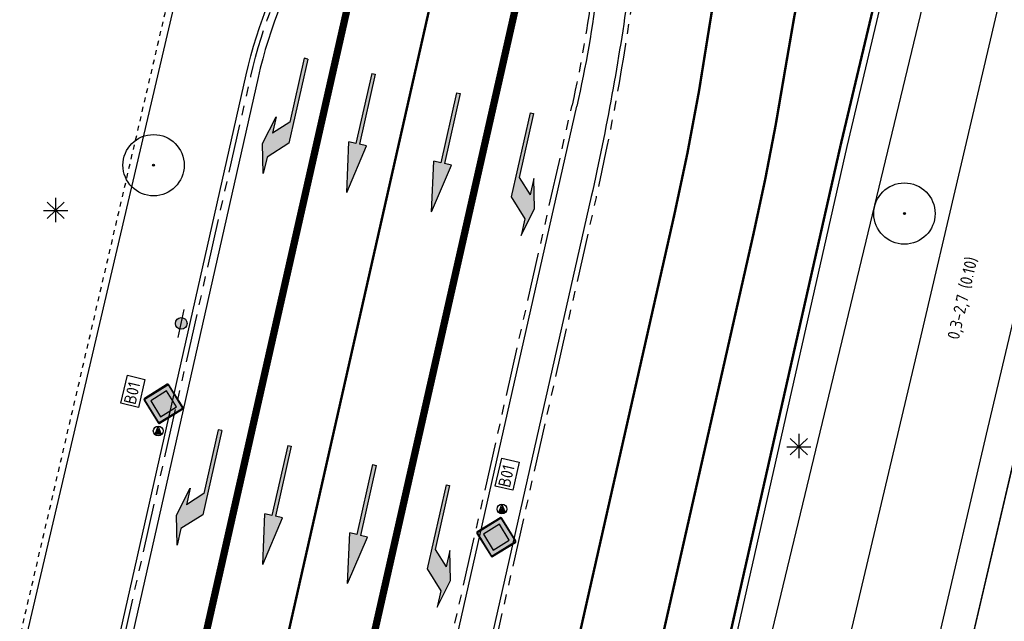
# Model space of a CAD drawing. Header units: metres. Extents: x 116958 to 118326, y 475500 to 477904.
# Tile 871 of 1001: x 117597 to 117638, y 476789 to 476814. Entities that reach past the tile are written whole.
import ezdxf

# ---------------------------------------------------------------- set-up
doc = ezdxf.new("R2010")
doc.units = ezdxf.units.M
doc.header["$LTSCALE"] = 0.2
for name, pattern in [('200-1-3', [20, 5, -15]), ('MATGRENS', [2, 1, -1]), ('VH-TROTTOIRBAND_180-200', [20, 10, -2, 2, -2, 2, -2])]:
    doc.linetypes.add(name, pattern=pattern)
doc.layers.get('0').update_dxf_attribs({"color": 6})
for name, color, linetype in [('B-WE-GR-BOOM-G', 252, 'Continuous'), ('B-WE-IE-MEUBILAIR_WEGMEUBILAIR_LICHTMAST-G', 252, 'Continuous'), ('B-WE-IE-TERREINAFSCHEIDING_KUNSTMATIG_HEKWERK-G', 252, 'HEKWERK'), ('B-WE-VH-MATERIAALGRENS-G', 252, 'MATGRENS'), ('B-WE-VH-VERHARDING_ASFALT-GV', 252, 'Continuous'), ('N-WE-IE-MEUBILAIR_WEGMEUBILAIR_LICHTMAST-G', 2, 'Continuous'), ('N-WE-IE-MEUBILAIR_WEGMEUBILAIR_VERKEERSBORD-G', 7, 'Continuous'), ('N-WE-IE-MEUBILAIR_WEGMEUBILAIR_VERKEERSBORD-PAAL', 2, 'Continuous'), ('N-WE-VH-GOOT_TEGEL-300', 251, 'Continuous'), ('N-WE-VH-KANTOPSLUITING_ACHTERKANTBAND-G', 251, 'Continuous'), ('N-WE-VH-KANTOPSLUITING_TROTTOIRBAND_180 200-G', 251, 'VH-TROTTOIRBAND_180-200'), ('N-WE-VH-VERHARDING_KANT_ASFALT-G', 251, 'Continuous'), ('N-WE-VW-MARKERING_LANGS_STREEP_100_300_010-G', 1, '200-1-3'), ('N-WE-VW-MARKERING_LANGS_STREEP_100_300_030-G', 1, '200-1-3'), ('N-WE-VW-MARKERING_LANGS_STREEP_GETROKKEN_010-G', 1, 'Continuous'), ('N-WE-VW-MARKERING_PIJL-S', 1, 'Continuous'), ('N-WE-VW-MARKERING_TEKST-G', 7, 'Continuous'), ('to-xx-bibcontour', 7, 'Continuous'), ('to-xx-bibkleur', 7, 'Continuous'), ('X-XX-WERKGRENS-G', 4, 'WERKGRENS')]:
    doc.layers.add(name, color=color, linetype=linetype)
doc.styles.get("Standard").update_dxf_attribs({"font": 'isocp.shx'})
doc.linetypes.add('HEKWERK', pattern='A,5,-1,[103,standaard.shx,S=0.5,R=0,X=0,Y=0],-1', length=7)
doc.linetypes.add('WERKGRENS', pattern='A,5,-2,[100,standaard.shx,S=1,R=0,X=0,Y=0],-2', length=9)

# ---------------------------------------------------------------- blocks, each defined once
blk = doc.blocks.new('CELQ211865')
for p, q in [((-0.001, 0.526), (0, -0.474)), ((-0.5, 0), (0.5, 0)), ((0.354, -0.336), (-0.354, 0.336)), ((0.354, 0.336), (-0.354, -0.336))]:
    blk.add_line(p, q)
blk = doc.blocks.new('Bestboom')
h = blk.add_hatch(color=256)
h.dxf.hatch_style = 1
h.paths.add_polyline_path([(41, 0, 1), (-41, 0, 1)])
for radius in [1260, 41.1]:
    blk.add_circle((0, 0), radius)
blk = doc.blocks.new('N-SVW-MARKERING_PIJL_RA_5.0')
at = {"layer": 'N-WE-VW-MARKERING_PIJL-S'}
blk.add_hatch(color=256, dxfattribs=at).paths.add_polyline_path([(3.8, -0.975), (2.6, -0.675), (3.296, -0.675), (2.696, -0.075), (0, -0.075), (0, 0.075), (3.55, 0.075), (4.3, -0.675), (5, -0.675)])
for p, q in [((0, 0.075), (3.55, 0.075)), ((0, 0.075), (0, -0.075)), ((3.55, 0.075), (4.3, -0.675)), ((0, -0.075), (2.696, -0.075)), ((2.696, -0.075), (3.296, -0.675)), ((2.6, -0.675), (3.296, -0.675)), ((3.8, -0.975), (2.6, -0.675)), ((5, -0.675), (3.8, -0.975)), ((4.3, -0.675), (5, -0.675))]:
    blk.add_line(p, q, dxfattribs=at)
blk = doc.blocks.new('N-SVW-MARKERING_PIJL_RD_5.0')
at = {"layer": 'N-WE-VW-MARKERING_PIJL-S'}
blk.add_hatch(color=256, dxfattribs=at).paths.add_polyline_path([(2.95, -0.375), (2.95, -0.075), (0, -0.075), (0, 0.075), (2.95, 0.075), (2.95, 0.375), (5, 0)])
for p, q in [((0, 0.075), (2.95, 0.075)), ((0, -0.075), (0, 0.075)), ((2.95, 0.375), (2.95, 0.075)), ((5, 0), (2.95, 0.375)), ((5, 0), (2.95, -0.375)), ((0, -0.075), (2.95, -0.075)), ((2.95, -0.075), (2.95, -0.375))]:
    blk.add_line(p, q, dxfattribs=at)
blk = doc.blocks.new('Vb')
blk.add_lwpolyline([(125, -138), (-127, -138), (0, 185), (114, -100), (-71, -100), (0, 100), (56, -60), (-13, -60), (0, -20), (1, 30)])
blk.add_circle((0, 0), 200)
blk = doc.blocks.new('N-SVW-MARKERING_PIJL_LA_5.0')
at = {"layer": 'N-WE-VW-MARKERING_PIJL-S'}
blk.add_hatch(color=256, dxfattribs=at).paths.add_polyline_path([(3.55, -0.075), (0, -0.075), (0, 0.075), (2.696, 0.075), (3.296, 0.675), (2.6, 0.675), (3.8, 0.975), (5, 0.675), (4.3, 0.675)])
for p, q in [((3.8, 0.975), (2.6, 0.675)), ((5, 0.675), (3.8, 0.975)), ((2.6, 0.675), (3.296, 0.675)), ((2.696, 0.075), (3.296, 0.675)), ((3.55, -0.075), (4.3, 0.675)), ((4.3, 0.675), (5, 0.675)), ((0, 0.075), (2.696, 0.075)), ((0, -0.075), (0, 0.075)), ((0, -0.075), (3.55, -0.075))]:
    blk.add_line(p, q, dxfattribs=at)
blk = doc.blocks.new('B01')
at = {"layer": 'to-xx-bibkleur'}
h = blk.add_hatch(color=250, dxfattribs=at)
h.paths.add_polyline_path([(0.407, 0.431), (0.017, 0.821), (0.009, 0.826), (0, 0.828), (-0.009, 0.826), (-0.017, 0.821), (-0.407, 0.431), (-0.413, 0.423), (-0.414, 0.414), (-0.412, 0.405), (-0.407, 0.397), (-0.017, 0.007), (-0.009, 0.002), (0, 0), (0.009, 0.002), (0.017, 0.007), (0.407, 0.397), (0.412, 0.405), (0.414, 0.414), (0.412, 0.423)])
h.paths.add_polyline_path([(0.021, 0.031), (0.011, 0.024), (0, 0.022), (-0.011, 0.024), (-0.021, 0.031), (-0.383, 0.393), (-0.39, 0.403), (-0.392, 0.414), (-0.39, 0.425), (-0.383, 0.435), (-0.021, 0.797), (-0.011, 0.804), (-0.006, 0.806), (0, 0.806), (0.011, 0.804), (0.017, 0.801), (0.021, 0.797), (0.383, 0.435), (0.387, 0.431), (0.39, 0.425), (0.392, 0.42), (0.392, 0.414), (0.392, 0.409), (0.39, 0.403), (0.383, 0.393)], flags=16)
h = blk.add_hatch(color=255, dxfattribs=at)
h.paths.add_polyline_path([(0.021, 0.797), (0.017, 0.801), (0.011, 0.804), (0, 0.806), (-0.006, 0.806), (-0.011, 0.804), (-0.021, 0.797), (-0.383, 0.435), (-0.39, 0.425), (-0.392, 0.414), (-0.39, 0.403), (-0.383, 0.393), (-0.021, 0.031), (-0.011, 0.024), (0, 0.022), (0.011, 0.024), (0.021, 0.031), (0.383, 0.393), (0.39, 0.403), (0.392, 0.409), (0.392, 0.414), (0.392, 0.42), (0.39, 0.425), (0.387, 0.431), (0.383, 0.435)])
h.paths.add_polyline_path([(0.272, 0.414), (0, 0.141), (-0.273, 0.414), (0, 0.687)], flags=16)
blk.add_hatch(color=50, dxfattribs=at).paths.add_polyline_path([(0, 0.687), (-0.273, 0.414), (0, 0.141), (0.272, 0.414)])
at = {"layer": 'to-xx-bibcontour', "color": 7}
for points in [[(0.407, 0.431), (0.017, 0.821), (0.009, 0.826), (0, 0.828), (-0.009, 0.826), (-0.017, 0.821), (-0.407, 0.431), (-0.413, 0.423), (-0.414, 0.414), (-0.412, 0.405), (-0.407, 0.397), (-0.017, 0.007), (-0.009, 0.002), (0, 0), (0.009, 0.002), (0.017, 0.007), (0.407, 0.397), (0.412, 0.405), (0.414, 0.414), (0.412, 0.423), (0.407, 0.431)], [(0.021, 0.031), (0.011, 0.024), (0, 0.022), (-0.011, 0.024), (-0.021, 0.031), (-0.383, 0.393), (-0.39, 0.403), (-0.392, 0.414), (-0.39, 0.425), (-0.383, 0.435), (-0.021, 0.797), (-0.011, 0.804), (-0.006, 0.806), (0, 0.806), (0.011, 0.804), (0.017, 0.801), (0.021, 0.797), (0.383, 0.435), (0.387, 0.431), (0.39, 0.425), (0.392, 0.42), (0.392, 0.414), (0.392, 0.409), (0.39, 0.403), (0.383, 0.393), (0.021, 0.031)], [(0, 0.687), (-0.273, 0.414), (0, 0.141), (0.272, 0.414), (0, 0.687)]]:
    blk.add_lwpolyline(points, dxfattribs=at)
at = {"layer": 'to-xx-bibkleur', "color": 250}
for points in [[(0.407, 0.431), (0.017, 0.821), (0.009, 0.826), (0, 0.828), (-0.009, 0.826), (-0.017, 0.821), (-0.407, 0.431), (-0.413, 0.423), (-0.414, 0.414), (-0.412, 0.405), (-0.407, 0.397), (-0.017, 0.007), (-0.009, 0.002), (0, 0), (0.009, 0.002), (0.017, 0.007), (0.407, 0.397), (0.412, 0.405), (0.414, 0.414), (0.412, 0.423), (0.407, 0.431)], [(0.021, 0.031), (0.011, 0.024), (0, 0.022), (-0.011, 0.024), (-0.021, 0.031), (-0.383, 0.393), (-0.39, 0.403), (-0.392, 0.414), (-0.39, 0.425), (-0.383, 0.435), (-0.021, 0.797), (-0.011, 0.804), (-0.006, 0.806), (0, 0.806), (0.011, 0.804), (0.017, 0.801), (0.021, 0.797), (0.383, 0.435), (0.387, 0.431), (0.39, 0.425), (0.392, 0.42), (0.392, 0.414), (0.392, 0.409), (0.39, 0.403), (0.383, 0.393), (0.021, 0.031)]]:
    blk.add_lwpolyline(points, dxfattribs=at)
at = {"layer": 'to-xx-bibkleur', "color": 50}
blk.add_lwpolyline([(0, 0.687), (-0.273, 0.414), (0, 0.141), (0.272, 0.414), (0, 0.687)], dxfattribs=at)
blk = doc.blocks.new('Symblm')
h = blk.add_hatch(color=256)
edge = h.paths.add_edge_path()
edge.add_arc((0, 0), 241, 0, 360)
blk.add_line((-590, 0), (590, 0))
blk.add_circle((0, 0), 241)

msp = doc.modelspace()

# ---------------------------------------------------------------- linework, layer by layer
at = {"layer": 'B-WE-IE-TERREINAFSCHEIDING_KUNSTMATIG_HEKWERK-G', "flags": 128}
msp.add_lwpolyline([(117661.237, 476893.692), (117647.728, 476836.507), (117638.593, 476797.751), (117632.237, 476770.662), (117631.021, 476764.752)], dxfattribs=at)
at = {"layer": 'B-WE-VH-MATERIAALGRENS-G', "flags": 128}
msp.add_lwpolyline([(117581.001, 476773.422), (117595.446, 476785.432), (117596.036, 476786.124), (117596.563, 476786.865), (117597.025, 476787.648), (117605.395, 476823.575), (117605.072, 476824.123), (117604.813, 476824.703), (117604.621, 476825.309), (117604.498, 476825.933), (117604.446, 476826.567), (117604.465, 476827.202), (117604.556, 476827.831), (117604.717, 476828.446), (117604.946, 476829.039), (117605.241, 476829.603), (117605.597, 476830.13), (117606.01, 476830.613), (117606.475, 476831.047), (117606.985, 476831.426), (117607.535, 476831.745), (117617.37, 476871.106), (117617.38, 476871.509), (117617.327, 476871.908), (117617.212, 476872.294), (117617.039, 476872.658), (117616.812, 476872.99), (117616.536, 476873.283), (117616.217, 476873.53), (117615.864, 476873.724), (117615.299, 476873.808), (117614.571, 476873.986)], dxfattribs=at)
at = {"layer": 'B-WE-VH-VERHARDING_ASFALT-GV'}
for p, q in [((117634.302, 476800.877), (117645.699, 476849.305)), ((117646.779, 476838.463), (117637.096, 476797.296)), ((117631.448, 476788.837), (117634.302, 476800.877)), ((117637.096, 476797.296), (117634.422, 476785.932))]:
    msp.add_line(p, q, dxfattribs=at)
at = {"layer": 'B-WE-VH-VERHARDING_ASFALT-GV', "flags": 128}
msp.add_lwpolyline([(117635.744, 476785.607), (117638.593, 476797.751), (117647.728, 476836.507), (117661.237, 476893.692), (117661.416, 476894.449), (117672.624, 476941.859), (117676.927, 476946.357), (117700.12, 476970.389), (117702.471, 476971.097), (117709.112, 476969.56), (117709.112, 476969.56)], dxfattribs=at)
at = {"layer": 'N-WE-IE-MEUBILAIR_WEGMEUBILAIR_VERKEERSBORD-G'}
for points in [[(117601.435, 476798.337), (117601.703, 476799.489), (117602.422, 476799.321), (117602.154, 476798.169)], [(117616.839, 476794.927), (117617.108, 476796.08), (117617.826, 476795.912), (117617.558, 476794.759)]]:
    msp.add_lwpolyline(points, close=True, dxfattribs=at)
at = {"layer": 'N-WE-VH-GOOT_TEGEL-300', "flags": 128}
msp.add_lwpolyline([(117624.467, 476875.265), (117624.759, 476875.199), (117613.828, 476826.852, -0.080612), (117611.396, 476820.82), (117609.436, 476817.581, 0.080612), (117607.076, 476811.728), (117596.434, 476764.661, -0.416874), (117584.025, 476756.907), (117584.092, 476757.191)], format="xyb", dxfattribs=at)
at = {"layer": 'N-WE-VH-KANTOPSLUITING_ACHTERKANTBAND-G', "flags": 128}
for points in [[(117584.14, 476757.394, 0.416874), (117595.947, 476764.771), (117606.588, 476811.838, -0.080612), (117609.008, 476817.84), (117610.968, 476821.079, 0.080612), (117613.34, 476826.962), (117624.271, 476875.309, 0.752158), (117623.767, 476875.587, -0.248325), (117618.211, 476873.875), (117609.768, 476875.774)], [(117636.167, 476875.581), (117624.087, 476824.73, 0.024098), (117622.311, 476815.241, -0.021381), (117620.787, 476806.847), (117610.539, 476761.521)]]:
    msp.add_lwpolyline(points, format="xyb", dxfattribs=at)
at = {"layer": 'N-WE-VH-KANTOPSLUITING_ACHTERKANTBAND-G', "extrusion": (0, 0, -1), "flags": 128}
msp.add_lwpolyline([(-117621.05, 476815.485, 0.024922), (-117620.191, 476810.558)], format="xyb", dxfattribs=at)
at = {"layer": 'N-WE-VH-KANTOPSLUITING_ACHTERKANTBAND-G', "flags": 128}
msp.add_lwpolyline([(117610.434, 476767.405), (117620.191, 476810.558)], dxfattribs=at)
at = {"layer": 'N-WE-VH-KANTOPSLUITING_TROTTOIRBAND_180 200-G', "flags": 128}
for points in [[(117584.094, 476757.199, 0.416874), (117596.142, 476764.727), (117606.783, 476811.794, -0.080612), (117609.179, 476817.736), (117611.139, 476820.976, 0.080612), (117613.535, 476826.918), (117624.467, 476875.265, 0.752158), (117623.625, 476875.729, -0.248179), (117618.252, 476874.071), (117609.812, 476875.969)], [(117636.362, 476875.534), (117624.282, 476824.683, 0.024098), (117622.51, 476815.214, -0.021381), (117620.982, 476806.803), (117611.994, 476767.05)]]:
    msp.add_lwpolyline(points, format="xyb", dxfattribs=at)
at = {"layer": 'N-WE-VH-KANTOPSLUITING_TROTTOIRBAND_180 200-G', "extrusion": (0, 0, -1), "flags": 128}
msp.add_lwpolyline([(-117620.851, 476815.51, 0.024922), (-117619.996, 476810.602)], format="xyb", dxfattribs=at)
at = {"layer": 'N-WE-VH-KANTOPSLUITING_TROTTOIRBAND_180 200-G', "flags": 128}
msp.add_lwpolyline([(117610.239, 476767.449), (117619.996, 476810.602)], dxfattribs=at)
at = {"layer": 'N-WE-VH-VERHARDING_KANT_ASFALT-G', "flags": 128}
msp.add_lwpolyline([(117643.662, 476860.944), (117631.298, 476808.894), (117626.752, 476788.789)], dxfattribs=at)
at = {"layer": 'N-WE-VW-MARKERING_LANGS_STREEP_100_300_010-G', "const_width": 0.1, "flags": 128}
msp.add_lwpolyline([(117690.379, 477148.391), (117646.871, 476964.443, 0.007677), (117645.219, 476956.947), (117636.811, 476915.793, -0.007003), (117633.895, 476901.999), (117606.169, 476779.377)], format="xyb", dxfattribs=at)
at = {"layer": 'N-WE-VW-MARKERING_LANGS_STREEP_100_300_010-G', "flags": 128}
msp.add_lwpolyline([(117636.868, 476862.588, 0.1, 0.1, 0), (117627.204, 476821.904, 0.1, 0.1, 0.021571), (117625.631, 476813.731, 0.1, 0.1, -0.018854), (117624.201, 476806.075, 0.1, 0.1, 0), (117614.837, 476764.659, 0.1, 0.1, 0), (117609.095, 476730.617, 0, 0, 0)], format="xyseb", dxfattribs=at)
at = {"layer": 'N-WE-VW-MARKERING_LANGS_STREEP_100_300_030-G', "const_width": 0.3, "flags": 128}
for points in [[(117624.073, 476842.918), (117609.645, 476779.103)], [(117603.061, 476780.592), (117612.461, 476822.167)]]:
    msp.add_lwpolyline(points, dxfattribs=at)
at = {"layer": 'N-WE-VW-MARKERING_LANGS_STREEP_GETROKKEN_010-G', "const_width": 0.1, "flags": 128}
for points in [[(117643.412, 476861.003), (117631.048, 476808.953)], [(117631.047, 476808.951), (117626.501, 476788.846)]]:
    msp.add_lwpolyline(points, dxfattribs=at)
at = {"layer": 'N-WE-VW-MARKERING_LANGS_STREEP_GETROKKEN_010-G', "extrusion": (0, 0, -1), "const_width": 0.1, "flags": 128}
msp.add_lwpolyline([(-117630.101, 476818.786, -0.018622), (-117628.754, 476811.997, 0.015905), (-117627.469, 476805.337)], format="xyb", dxfattribs=at)
at = {"layer": 'N-WE-VW-MARKERING_LANGS_STREEP_GETROKKEN_010-G', "flags": 128}
msp.add_lwpolyline([(117627.469, 476805.337, 0, 0, 0), (117627.469, 476805.337, 0.1, 0.1, 0), (117618.156, 476764.15, 0, 0, 0)], format="xyseb", dxfattribs=at)
at = {"layer": 'X-XX-WERKGRENS-G', "flags": 128}
msp.add_lwpolyline([(117645.966, 476862.608), (117634.975, 476865.215), (117637.549, 476876.062), (117633.091, 476878.039), (117638.284, 476901.007, 0.007003), (117641.226, 476914.924), (117644.773, 476932.942, -0.009477), (117648.775, 476951.419), (117682.14, 477092.483), (117684.939, 477091.821), (117690.015, 477113.189), (117687.195, 477113.856), (117696.076, 477151.406), (117682.569, 477154.508), (117677.871, 477156.523), (117675.919, 477151.954), (117677.602, 477151.204), (117617.875, 476891.201, -0.141031), (117612.051, 476885.173), (117608.886, 476872.162), (117616.633, 476870.35), (117594.455, 476775.581), (117591.666, 476762.626), (117557.231, 476770.236), (117535.942, 476756.762), (117522.825, 476758.076), (117522.122, 476749.735), (117520.3, 476747.178), (117535.038, 476744.547), (117534.966, 476740.512), (117573.086, 476730.733), (117571.947, 476714.535), (117565.215, 476668.074), (117554.446, 476619.405), (117549.004, 476617.336), (117546.955, 476605.911), (117551.028, 476605.181), (117550.381, 476598.052), (117540.244, 476553.057), (117535.446, 476554.002), (117533.471, 476545.052), (117547.576, 476541.939), (117533.456, 476476.213), (117526.697, 476477.744), (117522.557, 476461.911), (117516.78, 476459.483), (117507.879, 476463.515), (117505.893, 476459.239), (117469.651, 476476.107), (117445.515, 476423.418), (117445.969, 476417.986), (117435.042, 476418.679), (117428.138, 476420.77), (117425.4, 476412.334), (117423.691, 476405.197), (117410.801, 476410.43), (117409.707, 476407.766), (117426.749, 476399.88), (117460.942, 476387.067), (117495.102, 476379.225), (117493.473, 476372.266), (117476.762, 476376.217), (117474.371, 476365.471), (117490.826, 476361.761), (117489.011, 476354.226), (117492.171, 476353.519), (117480.28, 476305.319), (117481.559, 476284.029), (117447.927, 476135.022), (117473.064, 476129.348), (117488.546, 476194.332), (117500.593, 476245.915), (117521.692, 476335.956), (117536.075, 476396.456), (117539.34, 476409.195), (117544.629, 476407.966), (117544.761, 476408.532), (117545.639, 476412.323), (117546.285, 476414.538), (117547.002, 476416.759), (117547.783, 476418.957), (117548.626, 476421.133), (117549.535, 476423.292), (117550.414, 476425.27), (117552.646, 476424.738), (117556.736, 476433.563), (117554.56, 476434.571), (117556.966, 476439.647), (117557.923, 476441.832), (117558.828, 476444.033), (117559.893, 476446.798), (117553.617, 476449.004), (117553.613, 476449.012, 0.021466), (117555.402, 476455.195), (117565.967, 476498.595), (117570.396, 476517.672), (117575.056, 476516.78), (117577.827, 476530.802), (117583.117, 476555.018), (117595.731, 476619.079), (117602.418, 476639.656), (117617.479, 476703.965), (117625.5, 476736.7), (117655.241, 476731.488), (117659.402, 476732.956), (117666.831, 476731.123), (117669.317, 476741.762), (117666.401, 476742.399, -0.426224), (117663.39, 476747.393), (117663.437, 476747.595), (117644.312, 476752.004, -0.159878), (117642.178, 476753.295), (117640.415, 476755.345, 0.159971), (117634.861, 476758.701), (117632.898, 476759.153), (117633.552, 476762.081), (117631.458, 476762.563), (117637.173, 476786.581), (117628.152, 476788.606), (117645.966, 476862.608)], format="xyb", dxfattribs=at)

# ---------------------------------------------------------------- block references
at = {"layer": 'B-WE-GR-BOOM-G', "xscale": 0.001, "yscale": 0.001, "zscale": 0.001}
for p in [(117602.776, 476808.128), (117633.673, 476806.138)]:
    msp.add_blockref('Bestboom', p, dxfattribs=at)
at = {"layer": 'B-WE-IE-MEUBILAIR_WEGMEUBILAIR_LICHTMAST-G'}
for p in [(117598.745, 476806.265), (117629.328, 476796.553)]:
    msp.add_blockref('CELQ211865', p, dxfattribs=at)
at = {"layer": 'N-WE-IE-MEUBILAIR_WEGMEUBILAIR_LICHTMAST-G', "xscale": 0.0009999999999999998, "yscale": 0.0009999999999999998, "zscale": 0.0009999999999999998, "rotation": 77.77}
msp.add_blockref('Symblm', (117603.915, 476801.622), dxfattribs=at)
at = {"layer": 'N-WE-IE-MEUBILAIR_WEGMEUBILAIR_VERKEERSBORD-G', "xscale": 2, "yscale": 2, "zscale": 2, "rotation": 166.7493564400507}
for p in [(117603.378, 476799.124), (117617.071, 476793.638)]:
    msp.add_blockref('B01', p, dxfattribs=at)
at = {"layer": 'N-WE-IE-MEUBILAIR_WEGMEUBILAIR_VERKEERSBORD-PAAL', "xscale": 0.001, "yscale": 0.001, "zscale": 0.001}
for p in [(117602.966, 476797.2), (117617.113, 476793.988)]:
    msp.add_blockref('Vb', p, dxfattribs=at)
at = {"layer": 'N-WE-VW-MARKERING_PIJL-S'}
for name, p, rotation in [('N-SVW-MARKERING_PIJL_RA_5.0', (117609.051, 476812.509), 257.2595187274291), ('N-SVW-MARKERING_PIJL_RD_5.0', (117611.827, 476811.881), 257.2595187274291), ('N-SVW-MARKERING_PIJL_RD_5.0', (117615.32, 476811.091), 257.2595187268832), ('N-SVW-MARKERING_PIJL_LA_5.0', (117618.343, 476810.268), 257.2595187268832), ('N-SVW-MARKERING_PIJL_RA_5.0', (117605.511, 476797.235), 257.2595187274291), ('N-SVW-MARKERING_PIJL_RD_5.0', (117608.369, 476796.589), 257.2595187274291), ('N-SVW-MARKERING_PIJL_RD_5.0', (117611.862, 476795.799), 257.2595187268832), ('N-SVW-MARKERING_PIJL_LA_5.0', (117614.885, 476794.975), 257.2595187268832)]:
    msp.add_blockref(name, p, dxfattribs=dict(at, rotation=rotation))

# ---------------------------------------------------------------- texts
at = {"layer": 'N-WE-IE-MEUBILAIR_WEGMEUBILAIR_VERKEERSBORD-G'}
for p in [(117602.029, 476798.256), (117617.433, 476794.846)]:
    msp.add_text('B01', height=0.5, rotation=76.8394, dxfattribs=at).set_placement(p)
at = {"layer": 'N-WE-VW-MARKERING_TEKST-G'}
msp.add_text('0,3-2,7 (0.10)', height=0.5, rotation=77.0363, dxfattribs=at).set_placement((117635.913, 476800.927))

doc.saveas('drawing.dxf')
